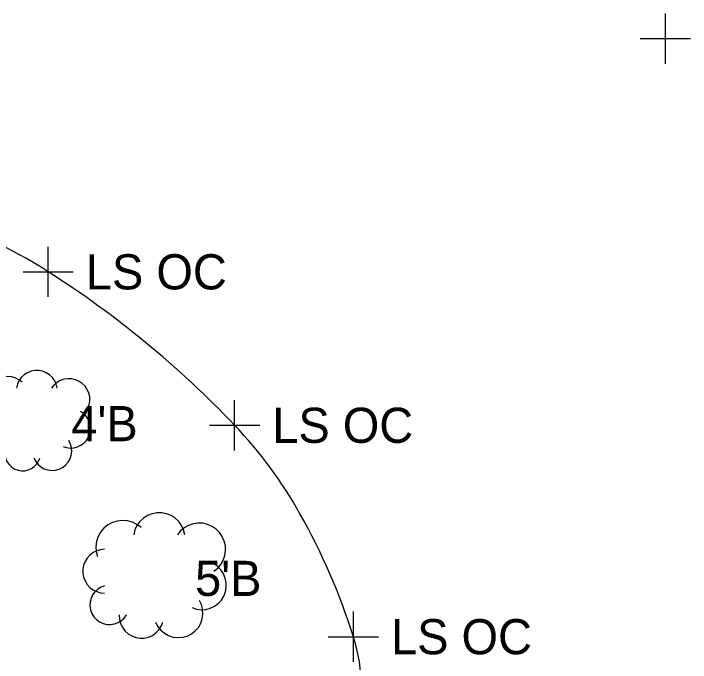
# Model space of a CAD drawing. Extents: x 1324236 to 1326110, y 459090 to 460782.
# Drawn here: x 1325417.24 to 1325444.22, y 460101.69 to 460127.53 of the extents above; entities that cross this region are included whole.
import ezdxf

# ---------------------------------------------------------------- set-up
doc = ezdxf.new("R2010")
doc.units = 0
for name, color, linetype in [('PM_X_Edge_Line', 7, 'Continuous'), ('RW_X_CL', 7, 'Continuous'), ('RW_X_Esmt_SH', 7, 'Continuous'), ('VG_X_Cells', 7, 'Continuous')]:
    doc.layers.add(name, color=color, linetype=linetype)

msp = doc.modelspace()

# ---------------------------------------------------------------- linework, layer by layer
at = {"layer": 'PM_X_Edge_Line'}
for centre, radius, start, end in [((1325406.419, 460098.042), 22.757, 57.557, 71.2038), ((1325397.547, 460084.085), 39.294, 50.5619, 57.557), ((1325397.033, 460083.46), 40.104, 43.6378, 50.5619), ((1325413.315, 460098.986), 17.606, 29.3501, 43.6378), ((1325405.837, 460094.781), 26.186, 17.6444, 29.3501), ((1325424.259, 460100.64), 6.854, 343.39, 17.6444)]:
    msp.add_arc(centre, radius, start, end, dxfattribs=at)
at = {"layer": 'RW_X_CL'}
for p, q in [((1325443.225, 460125.532), (1325443.225, 460127.532)), ((1325442.225, 460126.532), (1325444.225, 460126.532))]:
    msp.add_line(p, q, dxfattribs=at)
at = {"layer": 'RW_X_Esmt_SH'}
for p, q in [((1325418.627, 460116.247), (1325418.627, 460118.247)), ((1325417.627, 460117.247), (1325419.627, 460117.247)), ((1325426.057, 460110.136), (1325426.057, 460112.136)), ((1325425.057, 460111.136), (1325427.057, 460111.136)), ((1325430.79, 460101.718), (1325430.79, 460103.718)), ((1325429.79, 460102.718), (1325431.79, 460102.718))]:
    msp.add_line(p, q, dxfattribs=at)
at = {"layer": 'VG_X_Cells'}
for points in [[(1325418.986, 460112.618), (1325418.949, 460112.77), (1325418.885, 460112.912), (1325418.794, 460113.039), (1325418.681, 460113.147), (1325418.55, 460113.231), (1325418.405, 460113.29), (1325418.251, 460113.319), (1325418.095, 460113.319), (1325417.942, 460113.29), (1325417.797, 460113.231), (1325417.666, 460113.147), (1325417.553, 460113.039), (1325417.462, 460112.912), (1325417.397, 460112.77), (1325417.361, 460112.618)], [(1325417.593, 460112.85), (1325417.462, 460112.948), (1325417.315, 460113.02), (1325417.158, 460113.062), (1325416.995, 460113.074), (1325416.833, 460113.056), (1325416.677, 460113.007), (1325416.534, 460112.93), (1325416.407, 460112.827), (1325416.302, 460112.702), (1325416.222, 460112.559), (1325416.171, 460112.404), (1325416.15, 460112.242), (1325416.159, 460112.08), (1325416.2, 460111.921)], [(1325419.915, 460111.457), (1325420.036, 460111.555), (1325420.136, 460111.674), (1325420.213, 460111.809), (1325420.264, 460111.956), (1325420.287, 460112.11), (1325420.28, 460112.265), (1325420.245, 460112.417), (1325420.183, 460112.56), (1325420.095, 460112.688), (1325419.985, 460112.798), (1325419.856, 460112.886), (1325419.714, 460112.948), (1325419.562, 460112.983), (1325419.407, 460112.99), (1325419.253, 460112.967), (1325419.106, 460112.917), (1325418.97, 460112.84), (1325418.852, 460112.739), (1325418.754, 460112.618)], [(1325419.218, 460110.296), (1325419.359, 460110.249), (1325419.506, 460110.23), (1325419.654, 460110.239), (1325419.798, 460110.275), (1325419.932, 460110.339), (1325420.051, 460110.426), (1325420.152, 460110.535), (1325420.231, 460110.66), (1325420.284, 460110.799), (1325420.311, 460110.945), (1325420.309, 460111.093), (1325420.279, 460111.238), (1325420.222, 460111.375), (1325420.14, 460111.499), (1325420.037, 460111.605), (1325419.915, 460111.689)], [(1325418.057, 460109.831), (1325418.127, 460109.697), (1325418.222, 460109.578), (1325418.337, 460109.48), (1325418.47, 460109.406), (1325418.614, 460109.359), (1325418.765, 460109.34), (1325418.916, 460109.352), (1325419.063, 460109.392), (1325419.199, 460109.46), (1325419.319, 460109.553), (1325419.419, 460109.667), (1325419.495, 460109.799), (1325419.544, 460109.942), (1325419.564, 460110.093), (1325419.555, 460110.244), (1325419.516, 460110.391), (1325419.451, 460110.528)], [(1325416.896, 460110.064), (1325416.904, 460109.927), (1325416.937, 460109.794), (1325416.996, 460109.67), (1325417.077, 460109.56), (1325417.178, 460109.467), (1325417.295, 460109.395), (1325417.423, 460109.347), (1325417.558, 460109.325), (1325417.695, 460109.328), (1325417.829, 460109.358), (1325417.955, 460109.413), (1325418.067, 460109.491), (1325418.163, 460109.59), (1325418.238, 460109.704), (1325418.289, 460109.831)], [(1325424.069, 460106.777), (1325424.023, 460106.967), (1325423.942, 460107.145), (1325423.829, 460107.304), (1325423.688, 460107.439), (1325423.524, 460107.544), (1325423.342, 460107.617), (1325423.151, 460107.654), (1325422.955, 460107.654), (1325422.764, 460107.617), (1325422.583, 460107.544), (1325422.418, 460107.439), (1325422.277, 460107.304), (1325422.164, 460107.145), (1325422.083, 460106.967), (1325422.037, 460106.777)], [(1325422.327, 460107.068), (1325422.164, 460107.19), (1325421.981, 460107.279), (1325421.784, 460107.333), (1325421.58, 460107.348), (1325421.378, 460107.325), (1325421.183, 460107.264), (1325421.003, 460107.167), (1325420.845, 460107.038), (1325420.714, 460106.882), (1325420.614, 460106.704), (1325420.55, 460106.51), (1325420.524, 460106.308), (1325420.536, 460106.104), (1325420.586, 460105.907)], [(1325425.23, 460105.326), (1325425.381, 460105.448), (1325425.507, 460105.597), (1325425.603, 460105.766), (1325425.667, 460105.95), (1325425.695, 460106.142), (1325425.687, 460106.337), (1325425.643, 460106.526), (1325425.565, 460106.704), (1325425.455, 460106.865), (1325425.318, 460107.002), (1325425.157, 460107.112), (1325424.979, 460107.19), (1325424.789, 460107.234), (1325424.595, 460107.242), (1325424.402, 460107.214), (1325424.219, 460107.151), (1325424.05, 460107.054), (1325423.901, 460106.928), (1325423.779, 460106.777)], [(1325420.876, 460106.197), (1325420.716, 460106.182), (1325420.562, 460106.138), (1325420.418, 460106.066), (1325420.289, 460105.97), (1325420.181, 460105.851), (1325420.097, 460105.714), (1325420.039, 460105.564), (1325420.009, 460105.406), (1325420.009, 460105.246), (1325420.039, 460105.088), (1325420.097, 460104.938), (1325420.181, 460104.801), (1325420.289, 460104.682), (1325420.418, 460104.586), (1325420.562, 460104.514), (1325420.716, 460104.47), (1325420.876, 460104.455)], [(1325424.359, 460103.875), (1325424.535, 460103.816), (1325424.719, 460103.792), (1325424.904, 460103.803), (1325425.083, 460103.849), (1325425.251, 460103.928), (1325425.401, 460104.038), (1325425.527, 460104.173), (1325425.625, 460104.33), (1325425.692, 460104.503), (1325425.725, 460104.686), (1325425.722, 460104.871), (1325425.685, 460105.052), (1325425.614, 460105.224), (1325425.512, 460105.378), (1325425.382, 460105.511), (1325425.23, 460105.616)], [(1325420.876, 460104.745), (1325420.732, 460104.693), (1325420.601, 460104.613), (1325420.487, 460104.509), (1325420.397, 460104.385), (1325420.332, 460104.245), (1325420.295, 460104.096), (1325420.289, 460103.942), (1325420.312, 460103.791), (1325420.365, 460103.646), (1325420.445, 460103.515), (1325420.548, 460103.401), (1325420.672, 460103.311), (1325420.812, 460103.246), (1325420.961, 460103.209), (1325421.114, 460103.202), (1325421.266, 460103.225), (1325421.411, 460103.278), (1325421.542, 460103.357), (1325421.656, 460103.461), (1325421.747, 460103.584)], [(1325422.908, 460103.294), (1325422.995, 460103.126), (1325423.113, 460102.977), (1325423.258, 460102.854), (1325423.424, 460102.762), (1325423.604, 460102.703), (1325423.793, 460102.68), (1325423.982, 460102.694), (1325424.165, 460102.745), (1325424.335, 460102.83), (1325424.485, 460102.946), (1325424.61, 460103.089), (1325424.705, 460103.253), (1325424.766, 460103.433), (1325424.791, 460103.621), (1325424.78, 460103.81), (1325424.732, 460103.994), (1325424.65, 460104.165)], [(1325421.457, 460103.584), (1325421.466, 460103.413), (1325421.508, 460103.247), (1325421.581, 460103.092), (1325421.683, 460102.954), (1325421.809, 460102.838), (1325421.955, 460102.749), (1325422.115, 460102.689), (1325422.284, 460102.661), (1325422.456, 460102.665), (1325422.623, 460102.703), (1325422.78, 460102.772), (1325422.921, 460102.869), (1325423.04, 460102.992), (1325423.134, 460103.135), (1325423.198, 460103.294)]]:
    msp.add_lwpolyline(points, dxfattribs=at)

# ---------------------------------------------------------------- texts
at = {"layer": 'RW_X_Esmt_SH'}
for p in [(1325420.127, 460116.547), (1325427.557, 460110.436), (1325432.29, 460102.018)]:
    msp.add_text('LS OC', height=1.4, dxfattribs=at).set_placement(p)
at = {"layer": 'VG_X_Cells'}
for s, p in [("4'B", (1325419.547, 460110.502)), ("5'B", (1325424.48, 460104.34))]:
    msp.add_text(s, height=1.4, dxfattribs=at).set_placement(p)

doc.saveas('drawing.dxf')
